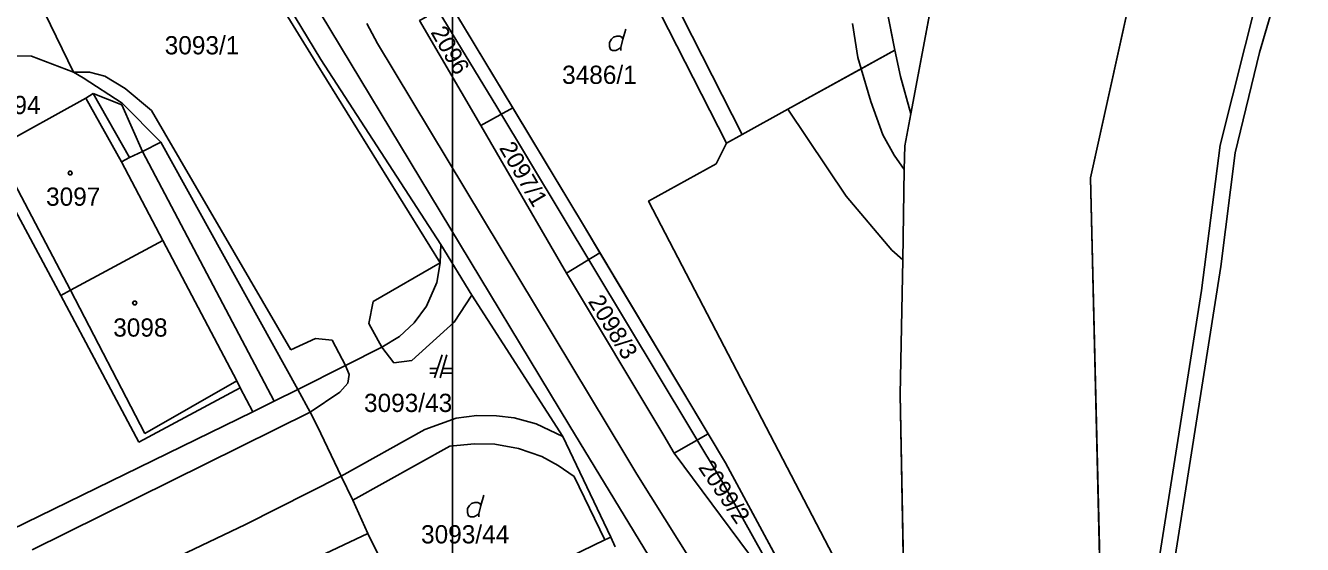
# Model space of a CAD drawing. Extents: x -263587 to -261993, y -1238795 to -1236748.
# Drawn here: x -263029.4 to -262917.5, y -1238419.6 to -1238374.1 of the extents above; entities that cross this region are included whole.
import ezdxf

# ---------------------------------------------------------------- set-up
doc = ezdxf.new("R2010")
doc.units = 0
for name, color, linetype in [('Vrstva 1', 7, 'Continuous'), ('Vrstva 2', 7, 'Continuous'), ('Vrstva 3', 7, 'Continuous'), ('Vrstva 51', 7, 'Continuous')]:
    doc.layers.add(name, color=color, linetype=linetype)

msp = doc.modelspace()

# ---------------------------------------------------------------- linework, layer by layer
at = {"layer": 'Vrstva 1'}
for p, q in [((-262968, -1238384.43), (-262985.19, -1238350.59)), ((-262985.19, -1238350.59), (-262968, -1238384.43)), ((-262966.63, -1238383.67), (-262983.75, -1238349.89)), ((-262928.62, -1238353.76), (-262936.08, -1238387.45)), ((-262936.08, -1238387.45), (-262928.62, -1238353.76)), ((-263001.91, -1238356.1), (-262980.46, -1238391.76)), ((-262980.46, -1238391.76), (-263001.91, -1238356.1)), ((-262988.12, -1238381.22), (-263003.03, -1238356.71)), ((-263012.35, -1238358.52), (-262981.74, -1238409.23)), ((-263013.81, -1238360.11), (-263003.57, -1238377.09)), ((-263003.57, -1238377.09), (-263013.81, -1238360.11)), ((-263003.97, -1238377.38), (-263010.6, -1238366.58)), ((-262951.84, -1238381.85), (-262948.94, -1238366.42)), ((-262948.94, -1238366.42), (-262951.84, -1238381.85)), ((-262921.26, -1238376.48), (-262918.98, -1238368.62)), ((-262918.98, -1238368.62), (-262921.26, -1238376.48)), ((-262920.87, -1238369.33), (-262924.73, -1238384.59)), ((-263027.76, -1238373.02), (-263025.24, -1238378.2)), ((-262953.93, -1238372.72), (-262953.25, -1238376.26)), ((-262953.25, -1238376.26), (-262953.93, -1238372.72)), ((-262977.08, -1238375.31), (-262976.81, -1238374.41)), ((-262956.47, -1238376.91), (-262956.94, -1238373.91)), ((-262953.25, -1238376.26), (-262956.19, -1238377.89)), ((-262956.19, -1238377.89), (-262953.25, -1238376.26)), ((-262952.73, -1238378.57), (-262953.25, -1238376.26)), ((-262953.25, -1238376.26), (-262952.73, -1238378.57)), ((-262923.4, -1238385.27), (-262921.26, -1238376.48)), ((-262921.26, -1238376.48), (-262923.4, -1238385.27)), ((-263034.03, -1238376.76), (-263028.94, -1238376.78)), ((-263028.94, -1238376.78), (-263034.03, -1238376.76)), ((-263028.94, -1238376.78), (-263025.24, -1238378.2)), ((-263025.24, -1238378.2), (-263028.94, -1238376.78)), ((-262993.11, -1238394.92), (-263003.97, -1238377.38)), ((-263003.57, -1238377.09), (-262993.04, -1238393.3)), ((-262993.04, -1238393.3), (-263003.57, -1238377.09)), ((-262956.19, -1238377.89), (-262956.47, -1238376.91)), ((-263025.24, -1238378.2), (-263023.83, -1238378.19)), ((-263025.24, -1238378.2), (-263024.39, -1238378.68)), ((-263024.39, -1238378.68), (-263025.24, -1238378.2)), ((-263024.39, -1238378.68), (-263020.97, -1238380.9)), ((-263020.97, -1238380.9), (-263024.39, -1238378.68)), ((-263023.83, -1238378.19), (-263022.51, -1238378.55)), ((-263022.51, -1238378.55), (-263020.71, -1238379.63)), ((-262956.19, -1238377.89), (-262962.62, -1238381.45)), ((-262962.62, -1238381.45), (-262956.19, -1238377.89)), ((-262955.35, -1238380.77), (-262956.19, -1238377.89)), ((-262951.84, -1238381.85), (-262952.73, -1238378.57)), ((-262952.73, -1238378.57), (-262951.84, -1238381.85)), ((-263024.15, -1238380.47), (-263023.53, -1238380.07)), ((-263023.53, -1238380.07), (-263024.15, -1238380.47)), ((-263023.53, -1238380.07), (-263021, -1238381.05)), ((-263021, -1238381.05), (-263023.53, -1238380.07)), ((-263023.53, -1238380.07), (-263020.34, -1238385.68)), ((-263020.71, -1238379.63), (-263018.4, -1238381.54)), ((-263032.07, -1238384.84), (-263024.15, -1238380.47)), ((-263024.15, -1238380.47), (-263032.07, -1238384.84)), ((-263021.03, -1238386.07), (-263024.15, -1238380.47)), ((-263021, -1238381.05), (-263019.21, -1238385.14)), ((-263019.21, -1238385.14), (-263021, -1238381.05)), ((-263020.97, -1238380.9), (-263017.59, -1238384.34)), ((-263017.59, -1238384.34), (-263020.97, -1238380.9)), ((-262954.28, -1238383.68), (-262955.35, -1238380.77)), ((-263018.4, -1238381.54), (-263006.19, -1238402.56)), ((-262968.26, -1238414.31), (-262988.12, -1238381.22)), ((-262962.62, -1238381.45), (-262966.63, -1238383.67)), ((-262966.63, -1238383.67), (-262962.62, -1238381.45)), ((-262957.51, -1238389.07), (-262962.62, -1238381.45)), ((-262952.37, -1238384.66), (-262951.84, -1238381.85)), ((-262951.84, -1238381.85), (-262952.37, -1238384.66)), ((-263019.21, -1238385.14), (-263017.59, -1238384.34)), ((-263017.59, -1238384.34), (-263019.21, -1238385.14)), ((-263017.59, -1238384.34), (-263005.59, -1238406.03)), ((-263005.59, -1238406.03), (-263017.59, -1238384.34)), ((-262966.63, -1238383.67), (-262968, -1238384.43)), ((-262968, -1238384.43), (-262966.63, -1238383.67)), ((-262953.3, -1238385.47), (-262954.28, -1238383.68)), ((-263032.07, -1238384.84), (-263025.51, -1238397.32)), ((-263021.03, -1238386.07), (-263020.34, -1238385.68)), ((-263020.34, -1238385.68), (-263021.03, -1238386.07)), ((-263020.34, -1238385.68), (-263019.21, -1238385.14)), ((-263019.21, -1238385.14), (-263020.34, -1238385.68)), ((-263019.21, -1238385.14), (-263007.65, -1238407.04)), ((-262952.41, -1238386.72), (-262953.3, -1238385.47)), ((-262952.41, -1238386.72), (-262952.37, -1238384.66)), ((-262952.37, -1238384.66), (-262952.41, -1238386.72)), ((-262924.73, -1238384.59), (-262926.35, -1238397.35)), ((-262924.66, -1238395.24), (-262923.4, -1238385.27)), ((-262923.4, -1238385.27), (-262924.66, -1238395.24)), ((-263017.41, -1238392.97), (-263021.03, -1238386.07)), ((-263021.03, -1238386.07), (-263017.41, -1238392.97)), ((-262952.55, -1238394.64), (-262952.41, -1238386.72)), ((-262952.41, -1238386.72), (-262952.55, -1238394.64)), ((-262936.08, -1238387.45), (-262934.99, -1238433.06)), ((-262934.99, -1238433.06), (-262936.08, -1238387.45)), ((-263030.56, -1238389.91), (-263026.36, -1238397.77)), ((-263026.36, -1238397.77), (-263030.56, -1238389.91)), ((-262953.51, -1238393.81), (-262957.51, -1238389.07)), ((-262980.46, -1238391.76), (-262968.09, -1238412.47)), ((-262968.09, -1238412.47), (-262980.46, -1238391.76)), ((-263025.51, -1238397.32), (-263017.41, -1238392.97)), ((-263017.41, -1238392.97), (-263025.51, -1238397.32)), ((-263010.94, -1238405.28), (-263017.41, -1238392.97)), ((-263017.41, -1238392.97), (-263010.94, -1238405.28)), ((-262993.11, -1238394.92), (-262993.04, -1238393.3)), ((-262993.04, -1238393.3), (-262993.11, -1238394.92)), ((-262993.04, -1238393.3), (-262990.33, -1238397.74)), ((-262990.33, -1238397.74), (-262993.04, -1238393.3)), ((-262952.55, -1238394.64), (-262953.51, -1238393.81)), ((-262952.76, -1238406.47), (-262952.55, -1238394.64)), ((-262952.55, -1238394.64), (-262952.76, -1238406.47)), ((-262998.98, -1238398.31), (-262993.11, -1238394.92)), ((-262993.38, -1238396.64), (-262993.11, -1238394.92)), ((-262993.11, -1238394.92), (-262993.38, -1238396.64)), ((-262929.57, -1238426.37), (-262924.66, -1238395.24)), ((-262924.66, -1238395.24), (-262929.57, -1238426.37)), ((-262994.29, -1238398.72), (-262993.38, -1238396.64)), ((-262993.38, -1238396.64), (-262994.29, -1238398.72)), ((-263026.36, -1238397.77), (-263025.51, -1238397.32)), ((-263025.51, -1238397.32), (-263026.36, -1238397.77)), ((-263026.36, -1238397.77), (-263019.53, -1238410.66)), ((-263019.53, -1238410.66), (-263026.36, -1238397.77)), ((-263025.51, -1238397.32), (-263018.98, -1238409.88)), ((-262991.86, -1238400.11), (-262990.33, -1238397.74)), ((-262990.33, -1238397.74), (-262982.34, -1238410.16)), ((-262982.34, -1238410.16), (-262990.33, -1238397.74)), ((-262926.35, -1238397.35), (-262930.89, -1238426.04)), ((-262999.36, -1238400.24), (-262998.98, -1238398.31)), ((-262995.39, -1238400.18), (-262994.29, -1238398.72)), ((-262994.29, -1238398.72), (-262995.39, -1238400.18)), ((-262998.2, -1238402.31), (-262999.36, -1238400.24)), ((-262996.66, -1238401.38), (-262995.39, -1238400.18)), ((-262995.39, -1238400.18), (-262996.66, -1238401.38)), ((-262995.57, -1238403.47), (-262991.86, -1238400.11)), ((-263006.19, -1238402.56), (-263004.03, -1238401.54)), ((-263004.03, -1238401.54), (-263002.56, -1238401.7)), ((-263002.56, -1238401.7), (-263001.4, -1238403.93)), ((-263001.4, -1238403.93), (-262998.2, -1238402.31)), ((-262998.2, -1238402.31), (-263001.4, -1238403.93)), ((-262998.2, -1238402.31), (-262996.66, -1238401.38)), ((-262996.66, -1238401.38), (-262998.2, -1238402.31)), ((-262998.2, -1238402.31), (-262997.17, -1238403.69)), ((-262997.17, -1238403.69), (-262995.57, -1238403.47)), ((-262992.91, -1238402.99), (-262993.61, -1238404.99)), ((-262993.11, -1238404.99), (-262992.51, -1238402.99)), ((-263005.59, -1238406.03), (-263001.4, -1238403.93)), ((-263001.4, -1238403.93), (-263005.59, -1238406.03)), ((-263001.4, -1238403.93), (-263001.08, -1238404.72)), ((-263001.08, -1238404.72), (-263001.18, -1238405.46)), ((-262993.33, -1238404.19), (-262994.01, -1238404.19)), ((-262994.01, -1238404.59), (-262993.47, -1238404.59)), ((-262992.99, -1238404.59), (-262992.01, -1238404.59)), ((-262992.01, -1238404.19), (-262992.87, -1238404.19)), ((-263018.98, -1238409.88), (-263010.94, -1238405.28)), ((-263010.63, -1238405.87), (-263010.94, -1238405.28)), ((-263010.94, -1238405.28), (-263010.63, -1238405.87)), ((-263001.18, -1238405.46), (-263001.89, -1238406.26)), ((-263019.53, -1238410.66), (-263010.63, -1238405.87)), ((-263010.63, -1238405.87), (-263019.53, -1238410.66)), ((-263009.51, -1238407.99), (-263010.63, -1238405.87)), ((-263005.59, -1238406.03), (-263007.65, -1238407.04)), ((-263007.65, -1238407.04), (-263005.59, -1238406.03)), ((-263004.5, -1238408.01), (-263005.59, -1238406.03)), ((-263005.59, -1238406.03), (-263004.5, -1238408.01)), ((-263001.89, -1238406.26), (-263004.5, -1238408.01)), ((-262952.34, -1238428.93), (-262952.76, -1238406.47)), ((-262952.76, -1238406.47), (-262952.34, -1238428.93)), ((-263009.51, -1238407.99), (-263032.6, -1238419.26)), ((-263032.6, -1238419.26), (-263009.51, -1238407.99)), ((-263004.5, -1238408.01), (-263028.88, -1238420.08)), ((-263007.65, -1238407.04), (-263009.51, -1238407.99)), ((-263009.51, -1238407.99), (-263007.65, -1238407.04)), ((-263003.86, -1238409.27), (-263004.5, -1238408.01)), ((-263004.5, -1238408.01), (-263003.86, -1238409.27)), ((-262991.69, -1238408.53), (-262994.43, -1238409.53)), ((-262989.88, -1238408.31), (-262991.69, -1238408.53)), ((-262988.17, -1238408.33), (-262989.88, -1238408.31)), ((-262986.61, -1238408.52), (-262988.17, -1238408.33)), ((-262984.68, -1238409.05), (-262986.61, -1238408.52)), ((-262982.34, -1238410.16), (-262984.68, -1238409.05)), ((-263001.79, -1238413.64), (-263003.86, -1238409.27)), ((-263003.86, -1238409.27), (-263001.79, -1238413.64)), ((-262994.43, -1238409.53), (-263001.79, -1238413.64)), ((-262982.34, -1238410.16), (-262978.15, -1238418.98)), ((-262978.15, -1238418.98), (-262982.34, -1238410.16)), ((-262981.74, -1238409.23), (-262973.93, -1238422.08)), ((-263000.77, -1238415.75), (-262992.25, -1238411.01)), ((-262992.25, -1238411.01), (-263000.77, -1238415.75)), ((-262992.25, -1238411.01), (-262990.09, -1238410.78)), ((-262990.09, -1238410.78), (-262992.25, -1238411.01)), ((-262990.09, -1238410.78), (-262988.31, -1238410.82)), ((-262988.31, -1238410.82), (-262990.09, -1238410.78)), ((-262988.31, -1238410.82), (-262986.24, -1238411.2)), ((-262986.24, -1238411.2), (-262988.31, -1238410.82)), ((-262986.24, -1238411.2), (-262984.2, -1238411.9)), ((-262984.2, -1238411.9), (-262986.24, -1238411.2)), ((-262984.2, -1238411.9), (-262982.74, -1238412.69)), ((-262982.74, -1238412.69), (-262984.2, -1238411.9)), ((-262968.09, -1238412.47), (-262957.85, -1238431.45)), ((-262957.85, -1238431.45), (-262968.09, -1238412.47)), ((-263001.79, -1238413.64), (-263010.16, -1238417.88)), ((-263000.77, -1238415.75), (-263001.79, -1238413.64)), ((-263001.79, -1238413.64), (-263000.77, -1238415.75)), ((-262982.74, -1238412.69), (-262981.35, -1238413.67)), ((-262981.35, -1238413.67), (-262982.74, -1238412.69)), ((-262981.35, -1238413.67), (-262978.66, -1238419.21)), ((-262978.66, -1238419.21), (-262981.35, -1238413.67)), ((-262958.52, -1238431.77), (-262968.26, -1238414.31)), ((-262999.43, -1238418.67), (-263000.77, -1238415.75)), ((-263000.77, -1238415.75), (-262999.43, -1238418.67)), ((-262989.53, -1238416.2), (-262989.26, -1238415.3)), ((-263010.16, -1238417.88), (-263026.6, -1238425.67)), ((-263004.19, -1238420.92), (-262999.43, -1238418.67)), ((-262999.43, -1238418.67), (-263004.19, -1238420.92)), ((-262999.43, -1238418.67), (-262997.18, -1238423.21)), ((-262997.18, -1238423.21), (-262999.43, -1238418.67)), ((-262988.52, -1238423.98), (-262978.66, -1238419.21)), ((-262978.66, -1238419.21), (-262988.52, -1238423.98)), ((-262978.66, -1238419.21), (-262978.15, -1238418.98)), ((-262978.15, -1238418.98), (-262978.66, -1238419.21)), ((-262978.15, -1238418.98), (-262977.77, -1238419.82)), ((-262977.77, -1238419.82), (-262978.15, -1238418.98))]:
    msp.add_line(p, q, dxfattribs=at)
for points in [[(-262977.26, -1238376.3), (-262977.26, -1238376.03), (-262977.08, -1238375.31), (-262977.17, -1238375.13), (-262977.35, -1238375.04), (-262977.62, -1238375.04), (-262977.89, -1238375.13), (-262978.07, -1238375.31), (-262978.25, -1238375.58), (-262978.25, -1238375.94), (-262978.16, -1238376.21), (-262977.98, -1238376.3), (-262977.71, -1238376.3), (-262977.53, -1238376.21), (-262977.26, -1238376.03)], [(-262989.71, -1238417.19), (-262989.71, -1238416.92), (-262989.53, -1238416.2), (-262989.62, -1238416.02), (-262989.8, -1238415.93), (-262990.07, -1238415.93), (-262990.34, -1238416.02), (-262990.52, -1238416.2), (-262990.7, -1238416.47), (-262990.7, -1238416.83), (-262990.61, -1238417.1), (-262990.43, -1238417.19), (-262990.16, -1238417.19), (-262989.98, -1238417.1), (-262989.71, -1238416.92)]]:
    msp.add_lwpolyline(points, dxfattribs=at)
for points in [[(-263025.44, -1238386.89), (-263025.35, -1238387.04), (-263025.44, -1238387.19), (-263025.62, -1238387.19), (-263025.71, -1238387.04), (-263025.62, -1238386.89)], [(-263019.79, -1238398.29), (-263019.7, -1238398.44), (-263019.79, -1238398.59), (-263019.97, -1238398.59), (-263020.06, -1238398.44), (-263019.97, -1238398.29)]]:
    msp.add_lwpolyline(points, close=True, dxfattribs=at)
at = {"layer": 'Vrstva 2'}
msp.add_lwpolyline([(-262953.93, -1238372.72), (-262953.59, -1238374.49), (-262953.25, -1238376.26), (-262962.62, -1238381.45), (-262966.63, -1238383.67), (-262968, -1238384.43), (-262968.91, -1238386.24), (-262974.83, -1238389.493), (-262959.384, -1238419.211), (-262952.335, -1238432.734), (-262942.188, -1238451.946), (-262928.47, -1238478.647), (-262921.96, -1238491.11), (-262911.86, -1238511.12)], dxfattribs=at)
at = {"layer": 'Vrstva 3'}
for points in [[(-262909.65, -1238515.97), (-262925.23, -1238490.92), (-262940.19, -1238466.81), (-262941.84, -1238464.14), (-262944.09, -1238459.15), (-262946.12, -1238456.17), (-262956.45, -1238435.844), (-262957.85, -1238431.45), (-262953.86, -1238429.77), (-262952.34, -1238428.93), (-262952.76, -1238406.47), (-262952.55, -1238394.64), (-262952.41, -1238386.72), (-262952.37, -1238384.66), (-262951.84, -1238381.85), (-262948.94, -1238366.42), (-262944.5, -1238346.95), (-262942.49, -1238340.81), (-262938.85, -1238330.13), (-262935.17, -1238320.85), (-262926.88, -1238292.79), (-262923.23, -1238282.93), (-262919.35, -1238266.96), (-262916.31, -1238256.88)], [(-262912.96, -1238299.77), (-262921.54, -1238329.59), (-262928.62, -1238353.76), (-262936.08, -1238387.45), (-262934.99, -1238433.06), (-262931.12, -1238447), (-262910.65, -1238485.29)], [(-262977.77, -1238419.82), (-262978.15, -1238418.98), (-262982.34, -1238410.16), (-262990.33, -1238397.74), (-262993.04, -1238393.3), (-263003.57, -1238377.09), (-263013.81, -1238360.11)], [(-262994.91, -1238373.67), (-262989.53, -1238382.87), (-262982.03, -1238395.82), (-262973.48, -1238410.07), (-262972.59, -1238411.61), (-262957.85, -1238431.45), (-262958.52, -1238431.77), (-262956.45, -1238435.844), (-262953.39, -1238445.46), (-262964.97, -1238430.84), (-262975.87, -1238413.45), (-262976.83, -1238411.84), (-262987.85, -1238393.55), (-262998.59, -1238375.67), (-262999.53, -1238373.93)], [(-262999.53, -1238373.93), (-262998.59, -1238375.67), (-262987.85, -1238393.55), (-262976.83, -1238411.84), (-262975.87, -1238413.45), (-262964.97, -1238430.84)]]:
    msp.add_lwpolyline(points, dxfattribs=at)
for points in [[(-262986.735, -1238381.327), (-262989.53, -1238382.87), (-262994.91, -1238373.67), (-262994.3, -1238373.34), (-262995.38, -1238371.65), (-262995.91, -1238371.93), (-262996.8, -1238370.43), (-262994.187, -1238368.939)], [(-262980.46, -1238391.76), (-262979.103, -1238394.032), (-262982.03, -1238395.82), (-262989.53, -1238382.87), (-262986.735, -1238381.327)], [(-262969.617, -1238409.914), (-262972.59, -1238411.61), (-262973.48, -1238410.07), (-262982.03, -1238395.82), (-262979.103, -1238394.032)], [(-262968.09, -1238412.47), (-262957.85, -1238431.45), (-262972.59, -1238411.61), (-262969.617, -1238409.914)]]:
    msp.add_lwpolyline(points, close=True, dxfattribs=at)
at = {"layer": 'Vrstva 51'}
msp.add_lwpolyline([(-262992.03, -1237088.09), (-262695.03, -1237088.09), (-262695.03, -1238768.09), (-262992.03, -1238768.09)], close=True, dxfattribs=at)

# ---------------------------------------------------------------- texts
at = {"layer": 'Vrstva 1'}
for s, p in [('3093/1', (-263017.25, -1238376.63)), ('3486/1', (-262982.408, -1238379.22)), ('3094', (-263032.893, -1238381.87)), ('3097', (-263027.653, -1238389.91)), ('3098', (-263021.763, -1238401.39)), ('3093/43', (-262999.777, -1238408)), ('3093/44', (-262994.777, -1238419.53))]:
    msp.add_text(s, height=1.6, dxfattribs=at).set_placement(p)
at = {"layer": 'Vrstva 3'}
for s, rotation, p in [('2096', 299.94341, (-262993.975, -1238374.692)), ('2097/1', 299.94341, (-262987.965, -1238384.832)), ('2098/3', 301.49039, (-262980.181, -1238398.299)), ('2099/2', 304.07932, (-262970.521, -1238412.865))]:
    msp.add_text(s, height=1.5, rotation=rotation, dxfattribs=at).set_placement(p)

doc.saveas('drawing.dxf')
